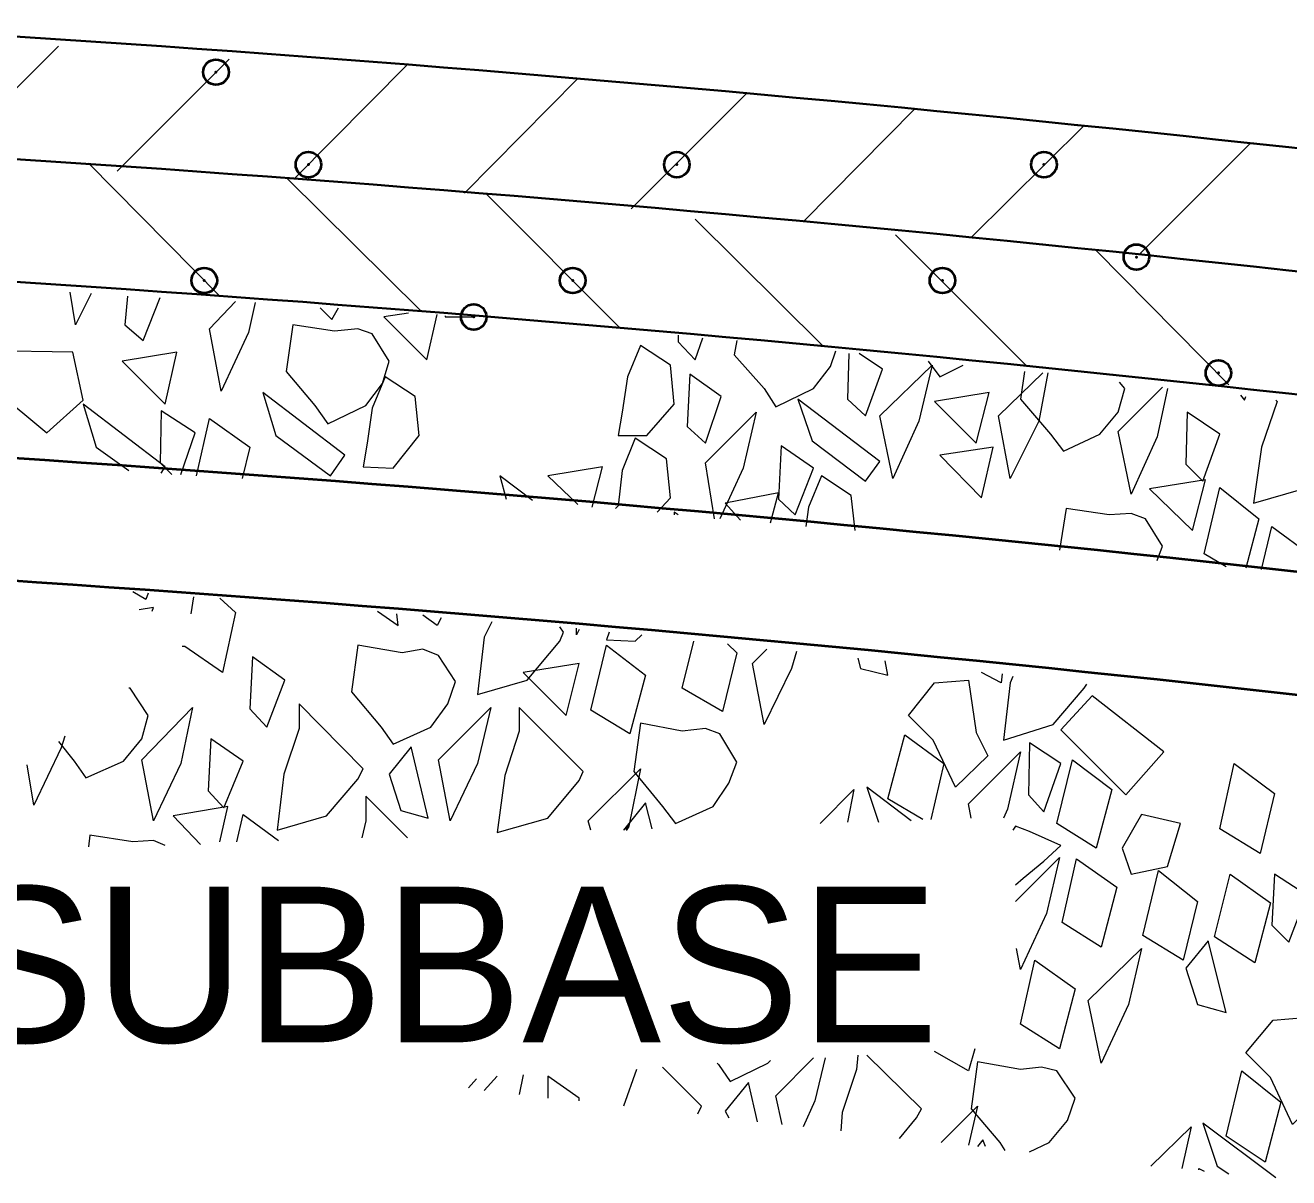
# Model space of a CAD drawing. Extents: x 312583 to 312854, y 144419 to 144597.
# Drawn here: x 312685.51 to 312692.95, y 144440.1 to 144446.88 of the extents above; entities that cross this region are included whole.
import ezdxf

# ---------------------------------------------------------------- set-up
doc = ezdxf.new("R2010")
doc.units = 0
doc.header["$LTSCALE"] = 0.3
doc.header["$PDMODE"] = 32
doc.header["$PDSIZE"] = 0.15
doc.layers.add('1', color=7, linetype='Continuous', lineweight=40)
doc.layers.add('2', color=7, linetype='Continuous', lineweight=13)

msp = doc.modelspace()

# ---------------------------------------------------------------- linework, layer by layer
at = {"layer": '1', "lineweight": 13}
for p, q in [((312685.0612, 144446.1177), (312685.7052, 144446.7617)), ((312686.0502, 144446.0257), (312686.7095, 144446.6851)), ((312687.0928, 144445.9797), (312687.7598, 144446.6544)), ((312688.0972, 144445.8954), (312688.7642, 144446.5701)), ((312689.0785, 144445.8034), (312689.7608, 144446.4857)), ((312690.0905, 144445.7267), (312690.7498, 144446.3937)), ((312691.0795, 144445.6347), (312691.7465, 144446.2941)), ((312692.0685, 144445.5351), (312692.7202, 144446.1867)), ((312685.8815, 144446.0717), (312686.6558, 144445.2897)), ((312687.0545, 144445.9797), (312687.8365, 144445.2054)), ((312688.2198, 144445.8954), (312689.0095, 144445.1057)), ((312689.4542, 144445.7421), (312690.2055, 144444.9984)), ((312690.6348, 144445.6501), (312691.4015, 144444.8834)), ((312691.8155, 144445.5581), (312692.5975, 144444.7684)), ((312686.5945, 144445.0981), (312686.7478, 144445.2591)), ((312687.7675, 144445.1901), (312687.6218, 144445.1671)), ((312691.2405, 144444.5844), (312691.5012, 144444.8374)), ((312691.9458, 144444.4924), (312692.2065, 144444.7531)), ((312692.8735, 144444.6764), (312692.8812, 144444.6687)), ((312685.9275, 144444.4004), (312686.1192, 144444.2624)), ((312689.5692, 144443.9787), (312689.5155, 144444.3084)), ((312688.5878, 144444.2317), (312688.7642, 144444.0631)), ((312689.6305, 144444.0707), (312689.7225, 144443.9711)), ((312692.5822, 144443.6951), (312692.4518, 144443.7717))]:
    msp.add_line(p, q, dxfattribs=at)
for points in [[(312685.8968, 144445.3051), (312685.8048, 144445.1211), (312685.7742, 144445.3127)], [(312686.1115, 144445.2897), (312686.0962, 144445.1211), (312686.2035, 144445.0291), (312686.3032, 144445.2821)], [(312686.8628, 144445.2514), (312686.8245, 144445.0751), (312686.6635, 144444.7301), (312686.5945, 144445.0981)], [(312687.2462, 144445.2207), (312687.3152, 144445.1517), (312687.3535, 144445.2207)], [(312687.6218, 144445.1671), (312687.8748, 144444.9141), (312687.9362, 144445.1824)], [(312687.9822, 144445.1747), (312687.9822, 144445.1671), (312688.1508, 144445.1671)], [(312689.3545, 144445.0597), (312689.3545, 144445.0214), (312689.4542, 144444.9141), (312689.5002, 144445.0444)], [(312689.6995, 144445.0291), (312689.6842, 144444.9447), (312689.8605, 144444.7454)], [(312689.8605, 144444.7454), (312689.9295, 144444.6381), (312690.1518, 144444.7454), (312690.2515, 144444.8757), (312690.2822, 144444.9677)], [(312690.3588, 144444.9524), (312690.3512, 144444.6841), (312690.4585, 144444.5844), (312690.5582, 144444.8604), (312690.4202, 144444.9524)], [(312690.8265, 144444.9064), (312690.8955, 144444.8144), (312691.0335, 144444.8834)], [(312691.5318, 144444.8374), (312691.4782, 144444.5537), (312691.3095, 144444.2164), (312691.2405, 144444.5844)], [(312691.3938, 144444.8451), (312691.3708, 144444.6841), (312691.5472, 144444.4771)], [(312691.5472, 144444.4771), (312691.6238, 144444.3774), (312691.8385, 144444.4771), (312691.9458, 144444.6074), (312691.9842, 144444.7454), (312691.9535, 144444.7837)], [(312692.2372, 144444.7454), (312692.1758, 144444.4617), (312692.0225, 144444.1244), (312691.9458, 144444.4924)], [(312692.6665, 144444.7071), (312692.6895, 144444.6764), (312692.6972, 144444.6994)], [(312692.8812, 144444.6687), (312692.7892, 144444.4004), (312692.7432, 144444.0707), (312693.0345, 144444.1551), (312693.2338, 144444.3774), (312693.2568, 144444.4311), (312693.0192, 144444.6687)], [(312686.3108, 144444.2471), (312686.3338, 144444.2854), (312685.8508, 144444.6534), (312685.9275, 144444.4004)], [(312686.3108, 144444.6151), (312686.3032, 144444.3084), (312686.3722, 144444.2394)], [(312686.4258, 144444.2394), (312686.5102, 144444.4847), (312686.3108, 144444.6151)], [(312689.5155, 144444.3084), (312689.8145, 144444.6074), (312689.7378, 144444.2777), (312689.5998, 144443.9787)], [(312686.5178, 144444.2317), (312686.5945, 144444.5691), (312686.8322, 144444.4004), (312686.7862, 144444.2164)], [(312689.1015, 144444.4541), (312689.0248, 144444.2624), (312689.0018, 144444.0554), (312688.9865, 144444.0401)], [(312689.2318, 144444.0171), (312689.3085, 144444.1014), (312689.2855, 144444.3314), (312689.1015, 144444.4541)], [(312688.4958, 144444.0861), (312688.3042, 144444.2317), (312688.3425, 144444.0937)], [(312688.8485, 144444.0477), (312688.9098, 144444.2854), (312688.5878, 144444.2317)], [(312690.1978, 144444.2317), (312690.1212, 144444.0477), (312690.1058, 144443.9327)], [(312690.3972, 144443.9097), (312690.3742, 144444.1167), (312690.1978, 144444.2317)], [(312692.4518, 144443.7717), (312692.5438, 144444.1627), (312692.7738, 144443.9787), (312692.6972, 144443.6874)], [(312689.8988, 144443.9557), (312689.9448, 144444.1321), (312689.6305, 144444.0707)], [(312689.3545, 144444.0017), (312689.3315, 144444.0171), (312689.3315, 144444.0017)], [(312692.1758, 144443.7334), (312692.2065, 144443.8177), (312692.1068, 144443.9787), (312692.0225, 144444.0094), (312691.8922, 144444.0017), (312691.6392, 144444.0401), (312691.6008, 144443.7947)], [(312692.7892, 144443.6797), (312692.8505, 144443.9327), (312693.0805, 144443.7641)]]:
    msp.add_lwpolyline(points, dxfattribs=at)
for points in [[(312687.2155, 144444.6457), (312687.2922, 144444.5384), (312687.5145, 144444.6457), (312687.6142, 144444.7761), (312687.6525, 144444.9064), (312687.5528, 144445.0674), (312687.4685, 144445.0981), (312687.3305, 144445.0827), (312687.0852, 144445.1211), (312687.0468, 144444.8451)], [(312685.3295, 144444.7377), (312685.6362, 144444.4847), (312685.8508, 144444.6764), (312685.7895, 144444.9601), (312685.2988, 144444.9677)], [(312686.0808, 144444.9064), (312686.3338, 144444.6534), (312686.4028, 144444.9601)], [(312689.1322, 144444.9984), (312689.0555, 144444.8144), (312689.0248, 144444.6074), (312689.0018, 144444.4694), (312689.1705, 144444.4694), (312689.3315, 144444.6534), (312689.3085, 144444.8834)], [(312690.5428, 144444.5844), (312690.8495, 144444.8834), (312690.7728, 144444.5537), (312690.6195, 144444.2164)], [(312687.6295, 144444.8144), (312687.5528, 144444.6304), (312687.5222, 144444.4234), (312687.4992, 144444.2854), (312687.6755, 144444.2777), (312687.8288, 144444.4694), (312687.8058, 144444.6994)], [(312689.4235, 144444.8297), (312689.4082, 144444.5231), (312689.5155, 144444.4234), (312689.6075, 144444.6994)], [(312686.9855, 144444.4694), (312687.3075, 144444.2317), (312687.3918, 144444.3544), (312686.9088, 144444.7224)], [(312690.1442, 144444.4387), (312690.4585, 144444.2011), (312690.5428, 144444.3161), (312690.0598, 144444.6841)], [(312690.8648, 144444.6687), (312691.1102, 144444.4234), (312691.1868, 144444.7224)], [(312692.3522, 144444.6074), (312692.3445, 144444.3007), (312692.4442, 144444.2011), (312692.5438, 144444.4771)], [(312689.9602, 144444.4081), (312689.9448, 144444.0937), (312690.0445, 144444.0017), (312690.1518, 144444.2777)], [(312690.8955, 144444.3544), (312691.1408, 144444.1014), (312691.2098, 144444.4004)], [(312692.1298, 144444.1551), (312692.3828, 144443.9097), (312692.4595, 144444.2087)]]:
    msp.add_lwpolyline(points, close=True, dxfattribs=at)
at = {"layer": '1'}
for p in [(312686.6328, 144446.6084), (312687.1772, 144446.0641), (312689.3468, 144446.0641), (312691.5088, 144446.0641), (312692.0532, 144445.5197), (312686.5638, 144445.3817), (312688.7335, 144445.3817), (312690.9108, 144445.3817), (312688.1508, 144445.1671), (312692.5362, 144444.8374)]:
    msp.add_point(p, dxfattribs=at)
at = {"layer": '2'}
for p, q in [((312686.4872, 144443.4191), (312686.5025, 144443.5187)), ((312689.3775, 144442.9821), (312689.4465, 144443.2581)), ((312689.7915, 144443.1277), (312689.8758, 144443.2121)), ((312685.7052, 144442.6677), (312685.7972, 144442.5527)), ((312689.2012, 144442.1541), (312689.1628, 144442.3074)), ((312690.7958, 144442.2077), (312690.5888, 144442.3304)), ((312691.0795, 144442.2154), (312691.0642, 144442.2997)), ((312686.3798, 144442.2307), (312686.5408, 144442.0621)), ((312687.5145, 144442.2001), (312687.4915, 144442.1004)), ((312688.8408, 144442.1464), (312688.8255, 144442.2001)), ((312689.9295, 144440.5824), (312690.1518, 144440.8047)), ((312690.4125, 144440.8201), (312690.4048, 144440.7357)), ((312689.1092, 144440.7357), (312689.0325, 144440.5211)), ((312688.1202, 144440.6284), (312688.1662, 144440.6821)), ((312688.2122, 144440.6131), (312688.2888, 144440.6974)), ((312688.4422, 144440.7051), (312688.4192, 144440.5901)), ((312688.5878, 144440.6974), (312688.5878, 144440.5671)), ((312689.9678, 144440.4137), (312689.9295, 144440.5824)), ((312689.6305, 144440.4904), (312689.6535, 144440.4521)), ((312691.2482, 144440.3064), (312691.2788, 144440.2604)), ((312692.5285, 144440.1684), (312692.5975, 144440.1224))]:
    msp.add_line(p, q, dxfattribs=at)
at = {"layer": '2', "lineweight": 35}
msp.add_line((312689.0632, 144442.1694), (312689.0478, 144442.1464), dxfattribs=at)
at = {"layer": '2'}
for points in [[(312686.2342, 144443.5417), (312686.2188, 144443.5034), (312686.1422, 144443.5494)], [(312686.6558, 144443.5111), (312686.7478, 144443.4267), (312686.6712, 144443.0741)], [(312686.2572, 144443.4344), (312686.2648, 144443.4574), (312686.1805, 144443.4421)], [(312687.5835, 144443.4344), (312687.7062, 144443.3501), (312687.6985, 144443.4191)], [(312687.9592, 144443.3961), (312687.9362, 144443.3501), (312687.8518, 144443.4114)], [(312688.2582, 144443.3731), (312688.2122, 144443.2811), (312688.1738, 144442.9437), (312688.4652, 144443.0281), (312688.6568, 144443.2581), (312688.6798, 144443.3117), (312688.6568, 144443.3424)], [(312688.7718, 144443.3271), (312688.7565, 144443.2964), (312688.7565, 144443.3347)], [(312688.9482, 144443.3117), (312688.9328, 144443.2657), (312689.1015, 144443.2581), (312689.1398, 144443.2964)], [(312686.6712, 144443.0741), (312686.4488, 144443.2274), (312686.4335, 144443.2274)], [(312689.6458, 144443.2427), (312689.6995, 144443.1891), (312689.6152, 144442.8441), (312689.3775, 144442.9821)], [(312690.0522, 144443.1967), (312690.0215, 144443.0971), (312689.8605, 144442.7674), (312689.7915, 144443.1277)], [(312690.4125, 144443.1584), (312690.4278, 144443.0971), (312690.5888, 144443.0587), (312690.5735, 144443.1431)], [(312691.2635, 144443.0664), (312691.2558, 144443.0127), (312691.1408, 144443.0741)], [(312691.3248, 144443.0511), (312691.3095, 144443.0127), (312691.2712, 144442.6754), (312691.5625, 144442.7674), (312691.7465, 144442.9821), (312691.7618, 144443.0051)], [(312685.7972, 144442.5527), (312685.8662, 144442.4531), (312686.0885, 144442.5527), (312686.1958, 144442.6831), (312686.2342, 144442.8211), (312686.1268, 144442.9821), (312686.1192, 144442.9821)], [(312685.7435, 144442.6984), (312685.7205, 144442.6294), (312685.5595, 144442.2921), (312685.5212, 144442.5297)], [(312690.5888, 144442.3304), (312690.6885, 144442.7061), (312690.9185, 144442.5374), (312690.8418, 144442.2077)], [(312691.0642, 144442.2997), (312691.3708, 144442.6064), (312691.2942, 144442.2691), (312691.2712, 144442.2154)], [(312688.8255, 144442.2001), (312689.1322, 144442.5067), (312689.0632, 144442.1694)], [(312690.1902, 144442.1847), (312690.3895, 144442.3841), (312690.3512, 144442.1924)], [(312690.7268, 144442.2001), (312690.4662, 144442.3994), (312690.5352, 144442.1924)], [(312686.6558, 144442.0774), (312686.7018, 144442.2844), (312686.3798, 144442.2307)], [(312687.7598, 144442.1004), (312687.5145, 144442.3457), (312687.5145, 144442.2001)], [(312689.1628, 144442.3074), (312689.0325, 144442.1464), (312689.0325, 144442.1464)], [(312686.7555, 144442.0774), (312686.7938, 144442.2384), (312687.0008, 144442.0851)], [(312691.4245, 144442.1387), (312691.3402, 144442.1694), (312691.3248, 144442.1464)], [(312691.3402, 144441.8244), (312691.3862, 144441.8627), (312691.5088, 144441.9624), (312691.6085, 144442.0544), (312691.4245, 144442.1387)], [(312686.3338, 144442.0544), (312686.2648, 144442.0851), (312686.1422, 144442.0774), (312685.8892, 144442.1157), (312685.8815, 144442.0467)], [(312691.3402, 144441.7247), (312691.6008, 144441.9854), (312691.5242, 144441.6557), (312691.3708, 144441.3261), (312691.3478, 144441.4487)], [(312690.2208, 144440.8047), (312690.1595, 144440.5517), (312690.0905, 144440.3984)], [(312690.6578, 144440.3294), (312690.7575, 144440.4521), (312690.7882, 144440.5057), (312690.4662, 144440.8201)], [(312691.1025, 144440.8584), (312691.0642, 144440.7281), (312690.8648, 144440.8431)], [(312689.4695, 144440.4751), (312689.4925, 144440.5211), (312689.2625, 144440.7511)], [(312689.5845, 144440.7741), (312689.5922, 144440.7664), (312689.6612, 144440.6667), (312689.8835, 144440.7741), (312689.8988, 144440.7894)], [(312690.4048, 144440.7357), (312690.3205, 144440.4827), (312690.3128, 144440.3754)], [(312691.4245, 144440.2527), (312691.5395, 144440.3064), (312691.6468, 144440.4367), (312691.6928, 144440.5671), (312691.5855, 144440.7281), (312691.4935, 144440.7511), (312691.3708, 144440.7357), (312691.1178, 144440.7817), (312691.0795, 144440.5057), (312691.2482, 144440.3064)], [(312688.7718, 144440.5517), (312688.7718, 144440.5671), (312688.5878, 144440.6974)], [(312689.8222, 144440.4291), (312689.7685, 144440.6591), (312689.6305, 144440.4904)], [(312690.9032, 144440.3064), (312691.1178, 144440.5211), (312691.0642, 144440.2911)], [(312692.8735, 144440.0994), (312692.4442, 144440.4214), (312692.5285, 144440.1684)], [(312692.1375, 144440.1684), (312692.3752, 144440.3984), (312692.3215, 144440.1531)], [(312691.1638, 144440.2834), (312691.1485, 144440.3217), (312691.1178, 144440.2834)], [(312692.4212, 144440.1454), (312692.4212, 144440.1531), (312692.4518, 144440.1377)]]:
    msp.add_lwpolyline(points, dxfattribs=at)
for points in [[(312687.6065, 144442.7521), (312687.6755, 144442.6524), (312687.8978, 144442.7521), (312687.9975, 144442.8901), (312688.0435, 144443.0204), (312687.9438, 144443.1737), (312687.8518, 144443.2121), (312687.7292, 144443.1891), (312687.4685, 144443.2351), (312687.4302, 144442.9591)], [(312688.8408, 144442.8517), (312688.9328, 144443.2351), (312689.1628, 144443.0587), (312689.0708, 144442.7137)], [(312686.8475, 144443.1661), (312686.8322, 144442.8594), (312686.9318, 144442.7521), (312687.0392, 144443.0281)], [(312688.4422, 144443.0741), (312688.6952, 144442.8211), (312688.7718, 144443.1277)], [(312690.9875, 144442.3994), (312690.8572, 144442.6754), (312690.7115, 144442.8211), (312690.8648, 144443.0127), (312691.0642, 144443.0281), (312691.1102, 144442.7214), (312691.1792, 144442.5834)], [(312687.1235, 144442.7444), (312687.0315, 144442.4761), (312686.9932, 144442.1464), (312687.2845, 144442.2307), (312687.4685, 144442.4454), (312687.4992, 144442.5067), (312687.1235, 144442.8901)], [(312691.7925, 144442.9361), (312691.6085, 144442.7367), (312691.9918, 144442.3534), (312692.2142, 144442.6064)], [(312686.1958, 144442.5604), (312686.4948, 144442.8671), (312686.4258, 144442.5374), (312686.2648, 144442.2001)], [(312687.9438, 144442.5604), (312688.2505, 144442.8671), (312688.1738, 144442.5374), (312688.0128, 144442.2001)], [(312688.4192, 144442.7291), (312688.3348, 144442.4684), (312688.2888, 144442.1311), (312688.5878, 144442.2154), (312688.7718, 144442.4377), (312688.7948, 144442.4914), (312688.4192, 144442.8671)], [(312689.2625, 144442.2844), (312689.3392, 144442.1847), (312689.5615, 144442.2844), (312689.6535, 144442.4224), (312689.6995, 144442.5451), (312689.5998, 144442.7137), (312689.5155, 144442.7444), (312689.3775, 144442.7291), (312689.1322, 144442.7751), (312689.0938, 144442.4914)], [(312686.6022, 144442.6831), (312686.5868, 144442.3764), (312686.6788, 144442.2767), (312686.7938, 144442.5527)], [(312691.4245, 144442.6601), (312691.4168, 144442.3534), (312691.5088, 144442.2537), (312691.6085, 144442.5374)], [(312687.6525, 144442.4761), (312687.7215, 144442.2614), (312687.8825, 144442.2154), (312687.7828, 144442.6371)], [(312691.5855, 144442.1847), (312691.6775, 144442.5604), (312691.9075, 144442.3841), (312691.8155, 144442.0391)], [(312692.5438, 144442.1541), (312692.6282, 144442.5374), (312692.8658, 144442.3611), (312692.7815, 144442.0084)], [(312692.0838, 144442.2384), (312691.9688, 144442.0391), (312692.0225, 144441.8857), (312692.2372, 144441.9317), (312692.3138, 144442.1847)], [(312691.6162, 144441.6021), (312691.7005, 144441.9777), (312691.9382, 144441.8091), (312691.8462, 144441.4564)], [(312692.0915, 144441.5254), (312692.1835, 144441.9087), (312692.4135, 144441.7247), (312692.3292, 144441.3797)], [(312692.5132, 144441.5177), (312692.6052, 144441.8857), (312692.8428, 144441.7171), (312692.7508, 144441.3644)], [(312692.8658, 144441.8857), (312692.8505, 144441.5867), (312692.9502, 144441.4871), (312693.0575, 144441.7631)], [(312692.3445, 144441.3337), (312692.4135, 144441.1191), (312692.5822, 144441.0731), (312692.4748, 144441.4947)], [(312691.7695, 144441.1421), (312692.0838, 144441.4487), (312692.0072, 144441.1191), (312691.8462, 144440.7741)], [(312691.3708, 144441.0041), (312691.4552, 144441.3797), (312691.6928, 144441.2111), (312691.6008, 144440.8584)], [(312692.9732, 144440.4137), (312692.8428, 144440.6897), (312692.6972, 144440.8354), (312692.8582, 144441.0271), (312693.0422, 144441.0424), (312693.0958, 144440.7357), (312693.1648, 144440.6054)], [(312692.5822, 144440.3447), (312692.6742, 144440.7281), (312692.9042, 144440.5441), (312692.8122, 144440.1914)]]:
    msp.add_lwpolyline(points, close=True, dxfattribs=at)
at = {"layer": '2', "lineweight": 35}
for radius, start, end in [(171.3086, 80.70018, 89.61922), (170.5881, 80.66055, 89.61762), (169.8675, 80.62058, 89.61599)]:
    msp.add_arc((312674.349, 144275.8703), radius, start, end, dxfattribs=at)
at = {"layer": '2', "lineweight": 40}
for radius in [168.8299, 168.1094]:
    msp.add_arc((312674.349, 144275.8703), radius, 80.56235, 89.88555, dxfattribs=at)

# ---------------------------------------------------------------- texts
at = {"layer": '2'}
msp.add_text('SUBBASE', height=0.9165, dxfattribs=at).set_placement((312685.0995, 144440.8967))

doc.saveas('drawing.dxf')
